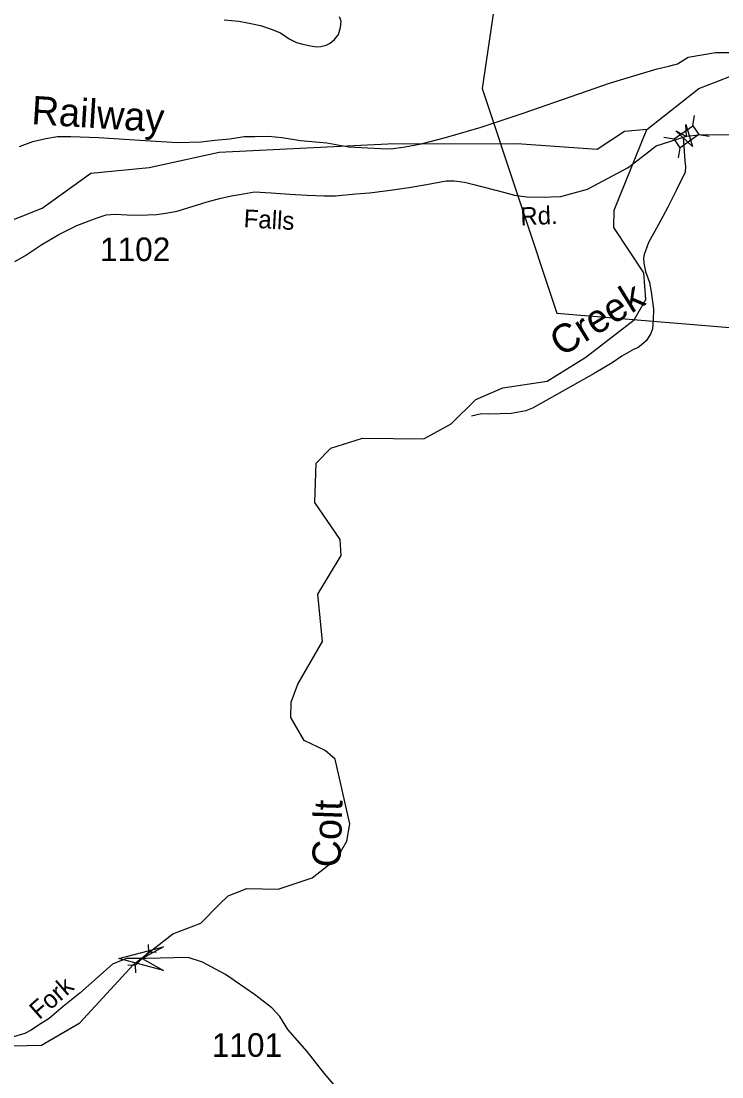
# Model space of a CAD drawing. Extents: x 990631 to 1056237, y 535999 to 585651.
# Drawn here: x 1001521 to 1005230, y 546441 to 552028 of the extents above; entities that cross this region are included whole.
import ezdxf

# ---------------------------------------------------------------- set-up
doc = ezdxf.new("R2010")
doc.units = 0
for name, color, linetype in [('Exist Hydrographic Creek Single Shore', 7, 'Continuous'), ('Exist Hydrographic Creek Single Shore Label', 7, 'Continuous'), ('Exist Hydrographic River Shore', 7, 'Continuous'), ('Exist Railroad Mainline', 7, 'Continuous'), ('Exist Railroad Mainline Label', 7, 'Continuous'), ('Exist Road Non-System Type 51', 7, 'Continuous'), ('Exist Road Primary US Structure Standard Bridge CELL', 7, 'Continuous'), ('Exist Road Secondary Structure Pipe Attributed CELL', 7, 'Continuous'), ('Exist Road Secondary Structure Pipe CELL', 7, 'Continuous'), ('Exist Road Secondary Structure Standard Bridge Attributed CELL', 7, 'Continuous'), ('Exist Road Secondary Type 51 Attributed', 7, 'Continuous'), ('Exist Road Secondary Type 51 Label', 7, 'Continuous'), ('Exist Road Secondary Type 51 Number Label', 7, 'Continuous'), ('Scratch_Level_6', 7, 'Continuous')]:
    doc.layers.add(name, color=color, linetype=linetype)

msp = doc.modelspace()

# ---------------------------------------------------------------- linework, layer by layer
at = {"layer": 'Exist Hydrographic Creek Single Shore'}
for points in [[(1004828.4, 550555.2), (1004816.5, 550696.5), (1004657.7, 550936), (1004660.7, 551027.9), (1004833.4, 551454.3)], [(1004828.4, 550555.2), (1004816.5, 550696.5), (1004657.7, 550936), (1004660.7, 551027.9), (1004833.4, 551454.3)], [(1002986.3, 548518.7), (1003116.9, 548745.3), (1003092, 548995.2), (1003215.5, 549199.5), (1003210.1, 549284.9), (1003074.8, 549481.3), (1003081.8, 549687.9), (1003159.5, 549768.4), (1003327.9, 549820.8), (1003653.3, 549817.5), (1003797.5, 549896.6), (1003926.9, 550025.3), (1004070.7, 550088), (1004305.3, 550122.6), (1004509.8, 550249.8), (1004766.5, 550448.1), (1004828.4, 550555.2)], [(1002986.3, 548518.7), (1003116.9, 548745.3), (1003092, 548995.2), (1003215.5, 549199.5), (1003210.1, 549284.9), (1003074.8, 549481.3), (1003081.8, 549687.9), (1003159.5, 549768.4), (1003327.9, 549820.8), (1003653.3, 549817.5), (1003797.5, 549896.6), (1003926.9, 550025.3), (1004070.7, 550088), (1004305.3, 550122.6), (1004509.8, 550249.8), (1004766.5, 550448.1), (1004828.4, 550555.2)], [(1000502.3, 546103.6), (1000523.7, 546257.4), (1000565.5, 546328.5), (1000762, 546554.3), (1001169.3, 546598.9), (1001628.3, 546609.3), (1001832.3, 546726.6), (1002115.8, 547034.9), (1002324.6, 547198.7), (1002471.5, 547254.5), (1002571.1, 547354.2), (1002616.2, 547399.3), (1002715.9, 547437.3), (1002881.4, 547434), (1003062.2, 547494.2), (1003192.7, 547596.3), (1003244.9, 547688.9), (1003261.5, 547780.3), (1003183.2, 548122.2), (1003131, 548167.3), (1003019.5, 548221.9), (1002948.4, 548343), (1002950.7, 548423.7), (1002986.3, 548518.7)], [(1001646.9, 546620.1), (1001832.3, 546726.6), (1002115.8, 547034.9), (1002324.6, 547198.7), (1002471.5, 547254.5), (1002571.1, 547354.2), (1002616.2, 547399.3), (1002715.9, 547437.3), (1002881.4, 547434), (1003062.2, 547494.2), (1003192.7, 547596.3), (1003244.9, 547688.9), (1003261.5, 547780.3), (1003183.2, 548122.2), (1003131, 548167.3), (1003019.5, 548221.9), (1002948.4, 548343), (1002950.7, 548423.7), (1002986.3, 548518.7)]]:
    msp.add_lwpolyline(points, dxfattribs=at)
at = {"layer": 'Exist Hydrographic River Shore'}
for points in [[(1004833.4, 551454.3), (1005107.5, 551671.9), (1005327, 551756.1), (1005557.1, 551687.5), (1005868.1, 551673.5), (1006180.4, 551518), (1006483.2, 551417.7), (1006685, 551369.2), (1006802.4, 551400.5), (1006859.5, 551446.3)], [(1004833.4, 551454.3), (1005107.5, 551671.9), (1005327, 551756.1), (1005557.1, 551687.5), (1005868.1, 551673.5), (1006180.4, 551518), (1006483.2, 551417.7), (1006685, 551369.2), (1006802.4, 551400.5), (1006859.5, 551446.3)], [(1000349.6, 550171.6), (1000514.7, 550260), (1000559.2, 550347.7), (1000732.2, 550528), (1001261.2, 550891.4), (1001633, 551038.2), (1001889.4, 551223.4), (1002198.9, 551253.2), (1002568.5, 551334.4), (1003462.4, 551378.7), (1004146.2, 551381.3), (1004570.3, 551349.7), (1004715.2, 551445.3), (1004832.4, 551456.1)], [(1000349.6, 550171.6), (1000514.7, 550260), (1000559.2, 550347.7), (1000732.2, 550528), (1001261.2, 550891.4), (1001633, 551038.2), (1001889.4, 551223.4), (1002198.9, 551253.2), (1002568.5, 551334.4), (1003462.4, 551378.7), (1004146.2, 551381.3), (1004570.3, 551349.7), (1004715.2, 551445.3), (1004832.4, 551456.1)]]:
    msp.add_lwpolyline(points, dxfattribs=at)
at = {"layer": 'Exist Railroad Mainline'}
msp.add_lwpolyline([(1001512, 551363.8), (1001583.1, 551391.3), (1001651.7, 551407.2), (1001713.9, 551417.1), (1001783.9, 551416.7), (1001929.8, 551411.7), (1002205.6, 551394.6), (1002349.2, 551385.9), (1002473.6, 551389.6), (1002545.9, 551397.3), (1002626.1, 551404.5), (1002700.6, 551418.2), (1002758.6, 551418.2), (1002828.9, 551419.8), (1002902.5, 551411.3), (1003000, 551396.1), (1003139.8, 551383.3), (1003255.2, 551363.6), (1003422.9, 551354), (1003476.9, 551352.1), (1003553.3, 551363.6), (1003637.9, 551378.9), (1003767.2, 551412.5), (1003955.1, 551466.3), (1004177.7, 551540.8), (1004641.3, 551701.5), (1004888, 551775.4), (1004948.5, 551789.4), (1004994.8, 551801.8), (1005052.4, 551837.3), (1005196.2, 551861.9), (1005327.8, 551861.9)], dxfattribs=at)
at = {"layer": 'Exist Road Non-System Type 51'}
for points in [[(1002595.2, 552034.1), (1002672.9, 552027.3), (1002728.7, 552017.6), (1002788.3, 552005.6), (1002843.7, 551985.7), (1002893.1, 551966.1), (1002940.1, 551934.5), (1002979.3, 551915.1), (1003011.1, 551906.1), (1003052.7, 551896.6), (1003084.6, 551891.6), (1003106.7, 551893), (1003135, 551900), (1003157.3, 551911.1), (1003180.1, 551930.5), (1003201, 551957.7), (1003212.1, 551993.5), (1003215.2, 552027.4), (1003206.1, 552051.6)], [(1005025.4, 551414.6), (1005033.8, 551288.3), (1005036.8, 551258), (1005035.8, 551228), (1004990.7, 551135.5), (1004943.7, 551043), (1004917.9, 550993.9), (1004883.8, 550933), (1004841.3, 550856.4), (1004823.7, 550807), (1004819.2, 550793), (1004814.4, 550773.1), (1004817.7, 550747.1), (1004826.2, 550702.7), (1004846.2, 550644), (1004856.6, 550595.6), (1004867.6, 550503.2), (1004865.6, 550447.2), (1004862.1, 550399.2), (1004853.2, 550375.6), (1004840.5, 550352.1), (1004830, 550336.3), (1004817.6, 550324.7), (1004803.1, 550313.2), (1004786.7, 550301.7), (1004762.5, 550290.6), (1004701.1, 550254.6), (1004650, 550220.3), (1004554, 550163.4), (1004272.5, 550004.6), (1004227.6, 549980.1), (1004193.1, 549965.4), (1004114.6, 549952), (1003996.5, 549948), (1003958.5, 549949.1), (1003904.1, 549937)]]:
    msp.add_lwpolyline(points, dxfattribs=at)
at = {"layer": 'Exist Road Primary US Structure Standard Bridge CELL'}
for p, q in [((1005076, 551473.9), (1005085.3, 551528.3)), ((1004922.7, 551413.7), (1004977.1, 551404.3)), ((1005107.8, 551428.8), (1005162.2, 551419.4)), ((1005000.3, 551303.8), (1005009.7, 551358.2))]:
    msp.add_line(p, q, dxfattribs=at)
msp.add_lwpolyline([(1004977.1, 551404.3), (1005075.8, 551474.1), (1005108.4, 551427.9), (1005009.7, 551358.2)], close=True, dxfattribs=at)
at = {"layer": 'Exist Road Secondary Structure Pipe Attributed CELL'}
msp.add_lwpolyline([(1002274.3, 547003.8), (1002038.8, 547066.9), (1002274.3, 547130), (1002160.7, 547066.9)], close=True, dxfattribs=at)
at = {"layer": 'Exist Road Secondary Structure Pipe CELL'}
for p, q in [((1002126.5, 547032.7), (1002194.9, 547101.1)), ((1002193.8, 547141.7), (1002194.9, 547101.1)), ((1002235.5, 547100), (1002194.9, 547101.1)), ((1002085.9, 547033.8), (1002126.5, 547032.7)), ((1002127.6, 546992.1), (1002126.5, 547032.7))]:
    msp.add_line(p, q, dxfattribs=at)
at = {"layer": 'Exist Road Secondary Structure Standard Bridge Attributed CELL'}
msp.add_lwpolyline([(1005039.7, 551481.5), (1005075.3, 551364.9), (1004986.1, 551448.1), (1005043, 551416.6)], close=True, dxfattribs=at)
at = {"layer": 'Exist Road Secondary Type 51 Attributed'}
for points in [[(1001487.7, 550756), (1001540.9, 550786.4), (1001630.9, 550845.4), (1001720.6, 550898.4), (1001816.4, 550947.3), (1001923.7, 550987.7), (1001970.2, 551002.2), (1002020.5, 551006.6), (1002082.4, 551002.3), (1002142.4, 551000.5), (1002190.5, 551002.7), (1002236.5, 551005.2), (1002286.9, 551011.6), (1002347.1, 551021.6), (1002432.1, 551048.9), (1002472.3, 551061.9), (1002505, 551072.4), (1002577.6, 551092), (1002634, 551104), (1002698.5, 551113.9), (1002756.9, 551124), (1002844.8, 551119), (1002942.7, 551111.8), (1003034.4, 551106.8), (1003124.4, 551103.7), (1003184.4, 551103.7), (1003292.8, 551114.1), (1003365.2, 551119.7), (1003461.7, 551132.5), (1003572.2, 551146.9), (1003666.7, 551163.6), (1003771.3, 551182.3), (1003813.6, 551182.9), (1003867.2, 551175), (1003916.8, 551163.4), (1004073.6, 551122.2), (1004133.1, 551106.2), (1004197, 551097.9), (1004297, 551096.7), (1004324, 551097.8), (1004377.1, 551099.9), (1004518.5, 551139.2), (1004734.5, 551254.1), (1004825.6, 551323.9), (1004882.4, 551367.4), (1005042, 551420.1)], [(1005042, 551420.1), (1005108.4, 551425.8), (1005342.7, 551428.1)], [(1002995.2, 546620.1), (1002933.4, 546691.4), (1002890.7, 546761), (1002848, 546806.9), (1002756.7, 546876), (1002603.3, 546982), (1002481.6, 547048.4), (1002405.7, 547072.2), (1002183.2, 547067.5), (1002078.9, 547067.5), (1002004.6, 547037.4), (1001831.2, 546884.6), (1001742.7, 546813.4), (1001670, 546750.1), (1001627.3, 546723.2), (1001570.4, 546686.9), (1001540.3, 546671), (1001454.9, 546645.7)], [(1003206.6, 546364.6), (1003124.4, 546461.1), (1003034.2, 546575.1), (1002933.4, 546691.4), (1002890.7, 546761), (1002848, 546806.9), (1002756.7, 546876), (1002603.3, 546982), (1002481.6, 547048.4), (1002405.7, 547072.2), (1002183.2, 547067.5), (1002078.9, 547067.5), (1002004.6, 547037.4), (1001831.2, 546884.6), (1001742.7, 546813.4), (1001670, 546750.1), (1001627.3, 546723.2), (1001570.4, 546686.9), (1001540.3, 546671), (1001454.9, 546645.7)]]:
    msp.add_lwpolyline(points, dxfattribs=at)
at = {"layer": 'Scratch_Level_6'}
msp.add_lwpolyline([(1006121.5, 554424.4), (1004422.1, 554787.8), (1003960.4, 551670.9), (1004356.2, 550483), (1008801.6, 550113.4), (1008748.8, 552806), (1005965.5, 553215.2)], close=True, dxfattribs=at)

# ---------------------------------------------------------------- texts
at = {"layer": 'Exist Hydrographic Creek Single Shore Label'}
for s, rotation, p in [('Creek', 31.8865, (1004380, 550248.9)), ('Creek', 31.8865, (1004380, 550248.9)), ('Colt', 88.0708, (1003210.3, 547547.6)), ('Colt', 88.0708, (1003210.3, 547547.6))]:
    msp.add_text(s, height=150, rotation=rotation, dxfattribs=at).set_placement(p)
at = {"layer": 'Exist Railroad Mainline Label'}
msp.add_text('Railway', height=150, rotation=356.437, dxfattribs=at).set_placement((1001572.9, 551483.3))
msp.add_text('Railway', height=150, rotation=356.437, dxfattribs=at).set_placement((1001572.9, 551483.3))
at = {"layer": 'Exist Road Secondary Type 51 Label'}
for s, rotation, p in [('Falls', 356.8471, (1002697, 550937.4)), ('Falls', 356.8471, (1002697, 550937.4)), ('Rd.', 2.2777, (1004165, 550947.1)), ('Rd.', 2.2777, (1004165, 550947.1)), ('Fork', 41.1632, (1001616.3, 546740.6)), ('Fork', 41.1632, (1001616.3, 546740.6))]:
    msp.add_text(s, height=95, rotation=rotation, dxfattribs=at).set_placement(p)
at = {"layer": 'Exist Road Secondary Type 51 Number Label'}
for s, p in [('1102', (1001938.6, 550757.9)), ('1101', (1002530.1, 546547))]:
    msp.add_text(s, height=125, dxfattribs=at).set_placement(p)

doc.saveas('drawing.dxf')
